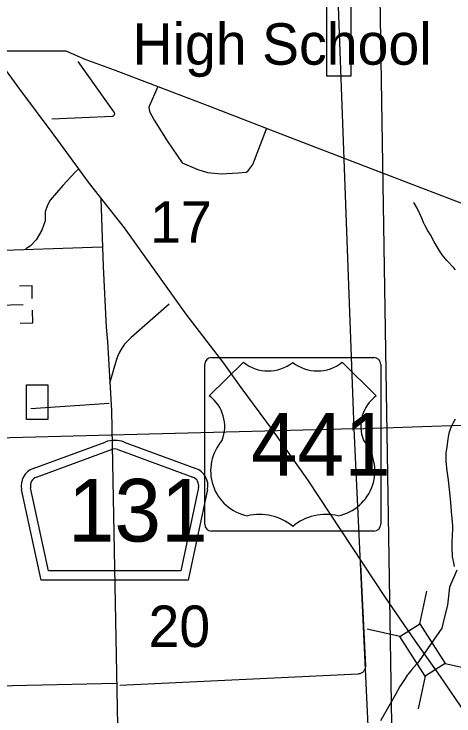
# Model space of a CAD drawing. Extents: x 2480962 to 2688785, y 277103 to 599240.
# Drawn here: x 2557185 to 2561959, y 414174 to 421794 of the extents above; entities that cross this region are included whole.
import ezdxf

# ---------------------------------------------------------------- set-up
doc = ezdxf.new("R2010")
doc.units = 0
for name, color, linetype in [('Bridges', 7, 'Continuous'), ('County Routes Highway Center Lines', 7, 'Continuous'), ('Culture', 7, 'Continuous'), ('Culture Text', 7, 'Continuous'), ('Divided_Highway', 7, 'Continuous'), ('Level 31', 7, 'Continuous'), ('Local Roads Improved', 7, 'Continuous'), ('Local Roads Paved', 7, 'Continuous'), ('Narrow River Creek and Branch and Slough', 7, 'Continuous'), ('Roadshields County Roads', 7, 'Continuous'), ('Roadshields US Highways', 7, 'Continuous'), ('Section Lines', 7, 'Continuous'), ('Section Numbers', 7, 'Continuous'), ('Swamps', 7, 'Continuous'), ('US Routes Highway Center Lines', 7, 'Continuous')]:
    doc.layers.add(name, color=color, linetype=linetype)

msp = doc.modelspace()

# ---------------------------------------------------------------- linework, layer by layer
at = {"layer": 'Bridges'}
for p, q in [((2561588.224, 415174.955), (2561666.11, 415528.516)), ((2561372.5, 415037.118), (2561018.939, 415115.004)), ((2561863.899, 414743.507), (2562217.46, 414665.621)), ((2561648.175, 414605.67), (2561570.289, 414252.108))]:
    msp.add_line(p, q, dxfattribs=at)
msp.add_lwpolyline([(2561588.224, 415174.955), (2561863.899, 414743.507), (2561648.175, 414605.67), (2561372.5, 415037.118)], close=True, dxfattribs=at)
at = {"layer": 'County Routes Highway Center Lines'}
for p, q in [((2558126.344, 419789.197), (2558151.794, 419052.546)), ((2558151.794, 419052.546), (2558184.64, 418395.399)), ((2558184.64, 418395.399), (2558199.194, 418235.768)), ((2558199.194, 418235.768), (2558240.656, 417488.862)), ((2558240.656, 417488.862), (2558308.995, 414070.667))]:
    msp.add_line(p, q, dxfattribs=at)
msp.add_lwpolyline([(2576960.722, 414105.53), (2576658.147, 414194.088), (2575979.197, 414415.485), (2575019.813, 414718.06), (2574916.494, 414769.719), (2574429.422, 414954.216), (2573898.071, 415138.713), (2572938.686, 415537.227), (2571543.888, 416090.718), (2568997.829, 417072.242), (2568805.952, 417146.041), (2565595.703, 418385.861), (2561950.041, 419773.279), (2561101.354, 420097.994), (2560082.931, 420489.128), (2559308.043, 420791.703), (2558776.691, 420990.96), (2558274.859, 421182.837), (2557957.524, 421300.915), (2557750.888, 421389.474), (2557367.134, 421389.474), (2557071.938, 421389.474), (2556968.62, 421389.474)], dxfattribs=at)
at = {"layer": 'Culture'}
for p, q in [((2557379.982, 418841.733), (2557242.516, 418838.606)), ((2557383.109, 418704.268), (2557379.982, 418841.733)), ((2556822.174, 418628.989), (2557284.557, 418639.509)), ((2557389.08, 418441.834), (2557385.953, 418579.3)), ((2557251.615, 418438.707), (2557389.08, 418441.834))]:
    msp.add_line(p, q, dxfattribs=at)
at = {"layer": 'Divided_Highway'}
msp.add_line((2561286.689, 414089.91), (2560538.616, 459542.689), dxfattribs=at)
at = {"layer": 'Level 31'}
for points in [[(2560578.799, 422467.895), (2560841.094, 422467.895), (2560841.094, 421118.069), (2560578.799, 421118.069)], [(2557320.408, 417769.096), (2557552.04, 417769.096), (2557552.04, 417392.448), (2557320.408, 417392.448)]]:
    msp.add_lwpolyline(points, close=True, dxfattribs=at)
at = {"layer": 'Local Roads Improved'}
for p, q in [((2558218.247, 417566.335), (2557365.95, 417508.194)), ((2560945.404, 415818.098), (2560997.586, 414715.755)), ((2560919.409, 414629.26), (2558331.486, 414505.257)), ((2553197.913, 414418.588), (2558296.005, 414529.384))]:
    msp.add_line(p, q, dxfattribs=at)
msp.add_lwpolyline([(2560997.586, 414715.755), (2560997.543, 414707.099), (2560996.595, 414698.494), (2560994.752, 414690.036), (2560992.035, 414681.816), (2560988.474, 414673.926), (2560984.108, 414666.451), (2560978.985, 414659.474), (2560973.16, 414653.07), (2560966.697, 414647.31), (2560959.668, 414642.257), (2560952.15, 414637.967), (2560944.224, 414634.486), (2560935.979, 414631.852), (2560927.502, 414630.095), (2560919.409, 414629.26)], dxfattribs=at)
at = {"layer": 'Local Roads Paved'}
for p, q in [((2558867.556, 418645.646), (2558457.396, 418281.75)), ((2558293.569, 418033.891), (2558221.587, 417781.683))]:
    msp.add_line(p, q, dxfattribs=at)
for points in [[(2558744.326, 421005.731), (2558647.532, 420782.568), (2558655.598, 420734.172), (2558703.995, 420642.756), (2558846.496, 420416.904), (2559010.508, 420177.609), (2559179.896, 420105.014), (2559284.756, 420072.75), (2559432.635, 420059.306), (2559618.155, 420070.061), (2559704.194, 420078.127), (2559723.015, 420086.193), (2559776.789, 420158.788), (2559924.668, 420548.651)], [(2557888.218, 420113.673), (2557846.241, 420078.154), (2557713.852, 419932.849), (2557578.234, 419771.399), (2557545.944, 419719.735), (2557523.341, 419645.468), (2557523.341, 419548.598), (2557484.593, 419448.499), (2557426.471, 419341.942), (2557358.662, 419274.133), (2557313.456, 419245.072)], [(2558140.08, 419264.446), (2555582.711, 419177.263), (2555540.734, 419199.866), (2555508.444, 419241.843), (2555366.368, 419626.094)], [(2558457.396, 418281.75), (2558419.042, 418247.215), (2558384.51, 418208.86), (2558354.175, 418167.104), (2558328.371, 418122.407), (2558307.381, 418075.257), (2558293.569, 418033.891)]]:
    msp.add_lwpolyline(points, dxfattribs=at)
at = {"layer": 'Narrow River Creek and Branch and Slough'}
for points in [[(2561977.589, 419017.226), (2561956.076, 419039.731), (2561882.805, 419117.774), (2561847.883, 419158.198), (2561831.752, 419179.428), (2561816.851, 419201.589), (2561787.601, 419249.583), (2561745.331, 419322.334), (2561703.67, 419395.445), (2561673.749, 419447.709), (2561644.346, 419500.255), (2561629.386, 419531.065), (2561610.142, 419578.819), (2561590.062, 419626.241), (2561559.046, 419687.186), (2561525.275, 419746.816)], [(2561964.663, 415797.985), (2561956.591, 415835.618), (2561953.199, 415852.935), (2561950.452, 415867.565), (2561944.609, 415905.773), (2561941.638, 415934.421), (2561939.033, 415977.412), (2561938.12, 416020.472), (2561938.576, 416048.198), (2561945.16, 416145.295), (2561947.442, 416193.809), (2561947.37, 416218.041), (2561946.124, 416242.25), (2561940.101, 416316.072), (2561933.853, 416389.88), (2561924.938, 416495.346), (2561915.568, 416600.769), (2561907.442, 416666.683), (2561898.198, 416732.5), (2561885.476, 416835.246), (2561874.692, 416938.046), (2561873.193, 416965.075), (2561873.286, 416988.75), (2561875.967, 417030.221), (2561883.919, 417092.469), (2561893.322, 417154.681), (2561904.53, 417224.251), (2561912.515, 417258.501), (2561923.43, 417292.291), (2561939.773, 417331.396), (2561953.496, 417359.746), (2561976.157, 417400.988)], [(2561988.707, 415757.21), (2561912.557, 415570.868), (2561887.452, 415375.911), (2561857.821, 415251.39), (2561826.931, 415127.078), (2561579.819, 414773.296), (2561551.6, 414734.149)], [(2561556.565, 414739.263), (2561503.121, 414678.667), (2561489.952, 414663.35), (2561470.74, 414639.907), (2561461.465, 414627.899), (2561452.467, 414615.65), (2561428.114, 414580.438), (2561407.654, 414549.135), (2561373.372, 414493.469), (2561324.341, 414408.575), (2561276.226, 414323.129), (2561219.311, 414222.105), (2561162.334, 414121.122)]]:
    msp.add_lwpolyline(points, dxfattribs=at)
at = {"layer": 'Roadshields County Roads'}
for p, q in [((2557393.759, 416860.925), (2558173.134, 417147.262)), ((2558380.046, 417147.262), (2559158.068, 416861.422)), ((2557428.245, 416767.059), (2558242.104, 417066.066)), ((2558311.076, 417066.066), (2559123.584, 416767.556)), ((2557477.731, 415649.099), (2557267.173, 416631.27)), ((2557558.565, 415749.099), (2557364.952, 416652.232)), ((2559186.876, 416652.728), (2558993.157, 415749.099)), ((2559284.654, 416631.768), (2559073.99, 415649.099)), ((2558993.156, 415749.099), (2557558.564, 415749.099)), ((2559073.99, 415649.099), (2557477.73, 415649.099))]:
    msp.add_line(p, q, dxfattribs=at)
for centre, radius, start, end in [((2558276.59, 416865.665), 300, 69.8269806, 110.1730139), ((2558276.59, 416972.2), 100, 69.8269876, 110.1729839), ((2557462.73, 416673.194), 200, 110.1729839, 192.0998896), ((2559089.098, 416673.691), 200, 347.9000917, 69.8270083), ((2557462.73, 416673.194), 100, 110.1729839, 192.0998896), ((2559089.098, 416673.69), 100, 347.9000932, 69.8269876)]:
    msp.add_arc(centre, radius, start, end, dxfattribs=at)
at = {"layer": 'Roadshields US Highways'}
for p, q in [((2559673.307, 418013.941), (2559303.706, 417647.877)), ((2559328.706, 418063.941), (2561090.178, 418063.941)), ((2559673.308, 418013.941), (2559673.307, 418013.94)), ((2560209.346, 418012.323), (2560209.538, 418012.323)), ((2561115.178, 417647.877), (2560745.576, 418013.941)), ((2559253.706, 416255.566), (2559253.706, 417988.941)), ((2561165.178, 417988.941), (2561165.178, 416255.566)), ((2561090.178, 416180.566), (2559328.706, 416180.566))]:
    msp.add_line(p, q, dxfattribs=at)
for centre, radius, start, end in [((2559328.706, 417988.941), 75, 90, 180), ((2559942.439, 418349.77), 430.363, 231.2915306, 308.3625611), ((2560476.445, 418349.77), 430.363, 231.6374389, 308.7084694), ((2561090.178, 417988.941), 75, 0, 90), ((2559062.329, 417317.835), 408.888, 338.3056083, 53.8199), ((2561356.555, 417317.835), 408.888, 126.1801, 201.6943917), ((2559819.325, 416836.391), 501.276, 138.7830861, 258.2378111), ((2560599.559, 416836.391), 501.276, 281.7621889, 41.2169139), ((2559850.041, 415803.61), 558.087, 49.9101278, 103.7765444), ((2560568.843, 415803.61), 558.087, 76.2234556, 130.0898722), ((2559328.706, 416255.566), 75, 180, 270), ((2561090.178, 416255.566), 75, 270, 0)]:
    msp.add_arc(centre, radius, start, end, dxfattribs=at)
at = {"layer": 'Section Lines'}
for p, q in [((2560875.706, 417290.492), (2560680.537, 422575.188)), ((2560875.706, 417290.492), (2566219.483, 417468.407)), ((2560875.706, 417290.491), (2558102.795, 417217.093)), ((2561127.782, 411965.339), (2560875.706, 417290.491)), ((2558102.795, 417217.093), (2555672.385, 417152.758))]:
    msp.add_line(p, q, dxfattribs=at)
at = {"layer": 'Swamps'}
for p, q in [((2558272.037, 420727.039), (2557881.109, 421278.405)), ((2557593.359, 420656.875), (2558251.844, 420685.774))]:
    msp.add_line(p, q, dxfattribs=at)
msp.add_lwpolyline([(2558251.844, 420685.774), (2558254.569, 420686.037), (2558257.252, 420686.583), (2558259.864, 420687.407), (2558262.374, 420688.5), (2558264.757, 420689.848), (2558266.986, 420691.439), (2558269.036, 420693.254), (2558270.886, 420695.273), (2558272.514, 420697.474), (2558273.903, 420699.835), (2558275.038, 420702.326), (2558275.907, 420704.923), (2558276.499, 420707.597), (2558276.808, 420710.317), (2558276.831, 420713.055), (2558276.568, 420715.781), (2558276.022, 420718.464), (2558275.198, 420721.075), (2558274.106, 420723.586), (2558272.757, 420725.969), (2558272.037, 420727.039)], dxfattribs=at)
at = {"layer": 'US Routes Highway Center Lines'}
msp.add_lwpolyline([(2556271.186, 422294.294), (2556452.126, 422054.814), (2556883.191, 421469.417), (2557245.073, 420979.812), (2557617.598, 420479.564), (2558000.767, 419952.707), (2558378.614, 419473.746), (2559049.159, 418537.112), (2559458.937, 418004.933), (2559645.199, 417738.844), (2559985.794, 417281.17), (2560368.962, 416738.347), (2560853.245, 416003.941), (2561204.483, 415471.762), (2561539.756, 414987.479), (2561811.167, 414604.31), (2562189.014, 414045.523)], dxfattribs=at)

# ---------------------------------------------------------------- texts
at = {"layer": 'Culture Text'}
msp.add_text('High School', height=450, rotation=0.0012639, dxfattribs=at).set_placement((2558471.48, 421243.212))
at = {"layer": 'Roadshields County Roads'}
msp.add_text('131', height=680, dxfattribs=at).set_placement((2557768.345, 416067.382))
at = {"layer": 'Roadshields US Highways'}
msp.add_text('441', height=679.999, dxfattribs=at).set_placement((2559755.753, 416781.445))
at = {"layer": 'Section Numbers'}
for s, rotation, p in [('17', 0.0996139, (2558661.853, 419309.912)), ('20', 0.0292556, (2558643.974, 414922.846))]:
    msp.add_text(s, height=450, rotation=rotation, dxfattribs=at).set_placement(p)

doc.saveas('drawing.dxf')
